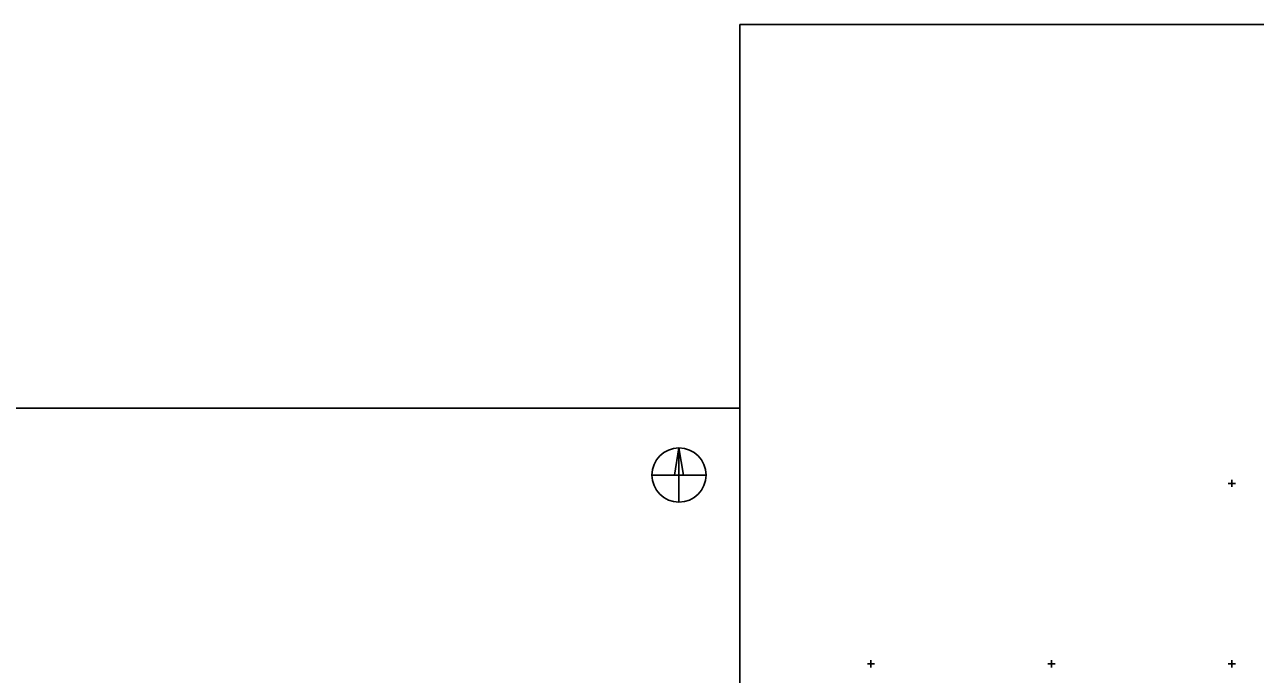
# Model space of a CAD drawing. Extents: x -597333 to -596488, y -1158921 to -1158644.
# Drawn here: x -597217.3 to -597046.7, y -1158801.5 to -1158711.5 of the extents above; entities that cross this region are included whole.
import ezdxf

# ---------------------------------------------------------------- set-up
doc = ezdxf.new("R2010")
doc.units = 0
for name, color, linetype in [('Vrstva 1', 7, 'Continuous'), ('Vrstva 52', 7, 'Continuous'), ('Vrstva 62', 7, 'Continuous')]:
    doc.layers.add(name, color=color, linetype=linetype)

msp = doc.modelspace()

# ---------------------------------------------------------------- linework, layer by layer
at = {"layer": 'Vrstva 1'}
for points in [[(-597118.15, -1158711.48), (-597118.15, -1158859.98), (-596908.15, -1158859.98), (-596908.15, -1158711.48)], [(-597328.15, -1158764.6), (-597328.15, -1158913.1), (-597118.15, -1158913.1), (-597118.15, -1158764.6)]]:
    msp.add_lwpolyline(points, close=True, dxfattribs=at)
at = {"layer": 'Vrstva 52'}
for p, q in [((-597126.6, -1158770.1), (-597125.98, -1158773.85)), ((-597130.35, -1158773.85), (-597122.85, -1158773.85)), ((-597126.6, -1158773.85), (-597126.6, -1158777.6))]:
    msp.add_line(p, q, dxfattribs=at)
msp.add_lwpolyline([(-597126.6, -1158770.1), (-597126.6, -1158773.85), (-597127.23, -1158773.85)], close=True, dxfattribs=at)
msp.add_circle((-597126.6, -1158773.85), 3.75, dxfattribs=at)
at = {"layer": 'Vrstva 62'}
for p, q in [((-597050.5, -1158775), (-597049.5, -1158775)), ((-597050, -1158774.5), (-597050, -1158775.5)), ((-597100, -1158799.5), (-597100, -1158800.5)), ((-597075, -1158799.5), (-597075, -1158800.5)), ((-597050, -1158799.5), (-597050, -1158800.5)), ((-597100.5, -1158800), (-597099.5, -1158800)), ((-597075.5, -1158800), (-597074.5, -1158800)), ((-597050.5, -1158800), (-597049.5, -1158800))]:
    msp.add_line(p, q, dxfattribs=at)

doc.saveas('drawing.dxf')
